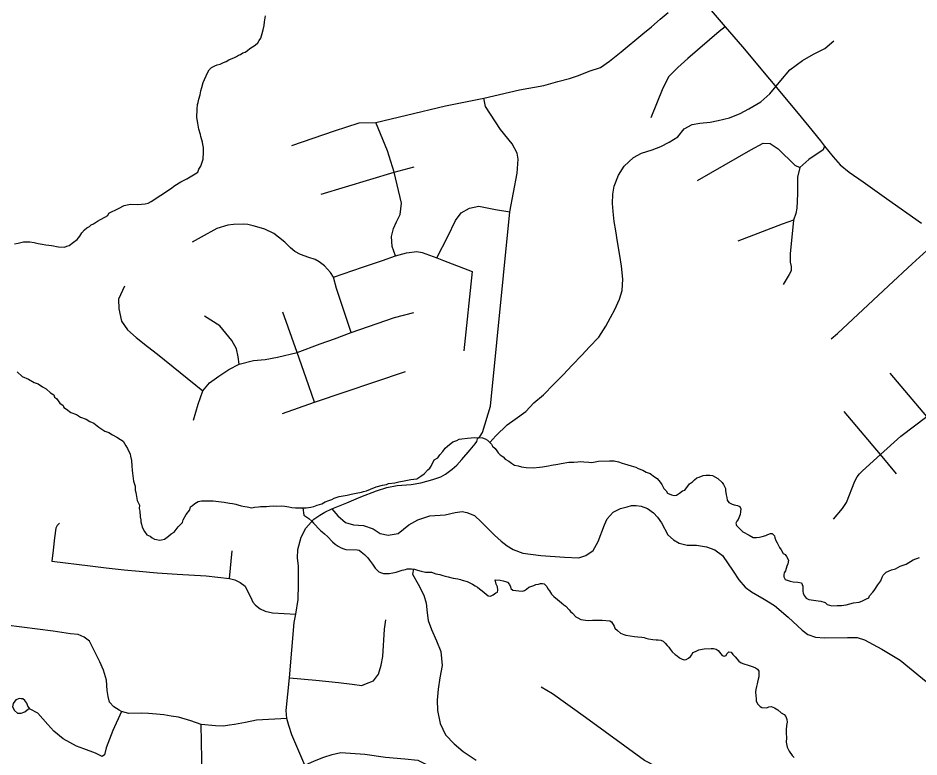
# Model space of a CAD drawing. Extents: x 0 to 34, y 0 to 22.
# Drawn here: x 7.327 to 7.879, y 20.159 to 20.611 of the extents above; entities that cross this region are included whole.
import ezdxf

# ---------------------------------------------------------------- set-up
doc = ezdxf.new("R2010")
doc.units = 0
for name, color, linetype in [('GM_X_County_Road', 7, 'Continuous'), ('GM_X_Minor_River', 7, 'Continuous'), ('GM_X_Township_Road', 7, 'Continuous')]:
    doc.layers.add(name, color=color, linetype=linetype)

msp = doc.modelspace()

# ---------------------------------------------------------------- linework, layer by layer
at = {"layer": 'GM_X_County_Road'}
for points in [[(7.74011, 20.62899), (7.74903, 20.61883), (7.76007, 20.60604), (7.77071, 20.59385), (7.80361, 20.5542), (7.81116, 20.54488), (7.81835, 20.53624), (7.82091, 20.5329), (7.82605, 20.52635), (7.83042, 20.5216), (7.83593, 20.51704), (7.84448, 20.51101), (7.85884, 20.50097), (7.88029, 20.48584)], [(7.50255, 20.15387), (7.49461, 20.17255), (7.49282, 20.17812), (7.49156, 20.18243), (7.49124, 20.18748), (7.49324, 20.20744), (7.49618, 20.24118), (7.49714, 20.24644), (7.49858, 20.25533), (7.49878, 20.26453), (7.49878, 20.26975), (7.49868, 20.27598), (7.49817, 20.28068), (7.49837, 20.286), (7.50033, 20.29351), (7.50325, 20.29898), (7.50824, 20.30455), (7.51187, 20.30704), (7.51498, 20.30892), (7.51911, 20.31077), (7.52844, 20.31461), (7.53687, 20.31817), (7.54643, 20.32182), (7.55287, 20.32398), (7.55918, 20.32512), (7.56783, 20.3258), (7.57359, 20.32673), (7.58093, 20.32887), (7.58601, 20.33037), (7.58887, 20.33203), (7.5929, 20.33519), (7.59577, 20.33761), (7.59872, 20.34114), (7.60389, 20.34706), (7.60684, 20.35061), (7.60789, 20.35217), (7.60836, 20.35366), (7.61002, 20.35538), (7.61143, 20.35766), (7.61643, 20.3738), (7.62819, 20.49277), (7.63259, 20.51633), (7.63329, 20.52497), (7.63259, 20.5286), (7.62966, 20.53445), (7.62255, 20.5431), (7.61321, 20.55732), (7.61223, 20.56233), (7.63412, 20.56735), (7.6489, 20.57014), (7.65754, 20.57251), (7.66479, 20.57446), (7.67023, 20.57613), (7.67678, 20.57892), (7.6836, 20.58103), (7.68915, 20.58493), (7.69643, 20.5907), (7.70967, 20.60168), (7.71484, 20.60596), (7.72022, 20.61062), (7.72521, 20.61471)]]:
    msp.add_lwpolyline(points, dxfattribs=at)
at = {"layer": 'GM_X_Minor_River'}
for points in [[(7.46902, 20.59279), (7.47229, 20.59479), (7.47385, 20.59627), (7.47464, 20.59757), (7.47563, 20.59907), (7.47646, 20.60189), (7.47709, 20.60415), (7.47773, 20.60679), (7.47798, 20.60906), (7.47864, 20.61265)], [(7.61587, 20.35148), (7.61969, 20.35567), (7.62646, 20.36236), (7.63146, 20.36568), (7.638, 20.37048), (7.64285, 20.3757), (7.64882, 20.3807), (7.65521, 20.38722), (7.66102, 20.39317), (7.66606, 20.39857), (7.67245, 20.40509), (7.67672, 20.40993), (7.68272, 20.41608), (7.68703, 20.42263), (7.68979, 20.42808), (7.69255, 20.43295), (7.69533, 20.43916), (7.69696, 20.44463), (7.69729, 20.45145), (7.69651, 20.45943), (7.69551, 20.46608), (7.69416, 20.47427), (7.69298, 20.48111), (7.69215, 20.48682), (7.69152, 20.4929), (7.69105, 20.49784), (7.69117, 20.50353), (7.69203, 20.50844), (7.69463, 20.51522), (7.69816, 20.52065), (7.70395, 20.52604), (7.70874, 20.5286), (7.71523, 20.53075), (7.72058, 20.53273), (7.72575, 20.53529), (7.73094, 20.5386), (7.73483, 20.54365), (7.73981, 20.5462), (7.74457, 20.54706), (7.75083, 20.5477), (7.75578, 20.54855), (7.76264, 20.55031), (7.76913, 20.55284), (7.7745, 20.55577), (7.78179, 20.55999), (7.78739, 20.565), (7.79419, 20.57322), (7.79964, 20.57975), (7.80733, 20.58529), (7.81405, 20.58933), (7.82094, 20.5928), (7.82653, 20.59743)], [(7.32487, 20.47308), (7.32716, 20.47359), (7.33041, 20.47427), (7.33307, 20.47439), (7.33421, 20.47436), (7.33686, 20.47391), (7.33931, 20.47327), (7.34177, 20.47283), (7.34404, 20.47258), (7.34593, 20.47234), (7.34744, 20.47211), (7.34877, 20.47189), (7.35066, 20.47146), (7.35179, 20.47124), (7.3554, 20.47115), (7.35693, 20.47168), (7.35827, 20.47221), (7.36098, 20.47423), (7.3633, 20.47587), (7.36487, 20.47773), (7.36606, 20.47978), (7.36782, 20.48163), (7.36918, 20.48293), (7.37072, 20.48383), (7.37188, 20.48475), (7.37323, 20.48547), (7.37574, 20.48693), (7.3821, 20.49055), (7.3827, 20.49187), (7.38847, 20.49475), (7.39193, 20.49655), (7.3948, 20.49724), (7.39613, 20.49739), (7.39993, 20.49729), (7.40259, 20.49741), (7.40487, 20.49754), (7.40679, 20.49806), (7.40852, 20.49897), (7.41026, 20.50006), (7.41219, 20.50153), (7.41451, 20.50298), (7.4203, 20.50681), (7.42301, 20.50883), (7.42668, 20.51101), (7.43033, 20.513), (7.43342, 20.51482), (7.43554, 20.5159), (7.43708, 20.517), (7.4377, 20.51888), (7.43889, 20.52074), (7.43971, 20.52319), (7.44033, 20.52507), (7.44036, 20.52639), (7.44059, 20.52791), (7.44063, 20.52942), (7.44051, 20.53208), (7.44017, 20.53399), (7.44002, 20.53532), (7.43897, 20.53895), (7.43881, 20.54009), (7.43775, 20.54334), (7.43709, 20.54697), (7.43661, 20.55058), (7.43673, 20.55551), (7.437, 20.55854), (7.43741, 20.55967), (7.43784, 20.56174), (7.43848, 20.56438), (7.43892, 20.56683), (7.43954, 20.5689), (7.44038, 20.57192), (7.44119, 20.57379), (7.44219, 20.57604), (7.4432, 20.57829), (7.44399, 20.5796), (7.44555, 20.58107), (7.44748, 20.58216), (7.44901, 20.58269), (7.45073, 20.58322), (7.45284, 20.58411), (7.45438, 20.58483), (7.45611, 20.58573), (7.45957, 20.58716), (7.46072, 20.58789), (7.46207, 20.58861), (7.46323, 20.58915), (7.46477, 20.59006), (7.46611, 20.59059), (7.46746, 20.5915), (7.46902, 20.59279)], [(7.32649, 20.39471), (7.32965, 20.39197), (7.3334, 20.39035), (7.33696, 20.38817), (7.3394, 20.38735), (7.34202, 20.38558), (7.34427, 20.38438), (7.34686, 20.38184), (7.34892, 20.38065), (7.34927, 20.37932), (7.35057, 20.37833), (7.35259, 20.37563), (7.35464, 20.37424), (7.35499, 20.37291), (7.35667, 20.37191), (7.35947, 20.36976), (7.36286, 20.36853), (7.36528, 20.36695), (7.36867, 20.36572), (7.37091, 20.36434), (7.37355, 20.36332), (7.37653, 20.36096), (7.37783, 20.35998), (7.38026, 20.3584), (7.38271, 20.35758), (7.38495, 20.35619), (7.38757, 20.3548), (7.38982, 20.35341), (7.3915, 20.35223), (7.39295, 20.34953), (7.39404, 20.3478), (7.39566, 20.34434), (7.39583, 20.3432), (7.39652, 20.34053), (7.39681, 20.33691), (7.39693, 20.33445), (7.39708, 20.33274), (7.39771, 20.32779), (7.39877, 20.32473), (7.39871, 20.32226), (7.39925, 20.32092), (7.40007, 20.31597), (7.40133, 20.31309), (7.40127, 20.311), (7.40162, 20.30948), (7.4019, 20.30587), (7.40224, 20.30415), (7.40221, 20.30301), (7.40274, 20.30148), (7.40307, 20.29958), (7.40453, 20.29707), (7.40581, 20.29495), (7.40787, 20.29414), (7.40918, 20.29316), (7.41068, 20.29236), (7.41181, 20.29214), (7.4137, 20.29171), (7.41484, 20.29187), (7.41675, 20.29239), (7.41908, 20.29423), (7.42082, 20.29551), (7.42256, 20.2966), (7.42511, 20.29976), (7.42765, 20.30254)], [(7.42765, 20.30254), (7.42807, 20.30423), (7.43005, 20.30741), (7.43221, 20.31019), (7.43264, 20.31208), (7.4338, 20.313), (7.43535, 20.31409), (7.43728, 20.31537), (7.43938, 20.3157), (7.44166, 20.31583), (7.44659, 20.3157), (7.45133, 20.31519), (7.45322, 20.31495), (7.45643, 20.3143), (7.45832, 20.31406), (7.4604, 20.31363), (7.46154, 20.31341), (7.46361, 20.31279), (7.46588, 20.31235), (7.46739, 20.31212), (7.47022, 20.31148), (7.47175, 20.31181), (7.47423, 20.31213), (7.47556, 20.31228), (7.47746, 20.31224), (7.47917, 20.31238), (7.48108, 20.31252), (7.48317, 20.31265), (7.48526, 20.3126), (7.48811, 20.31272), (7.49038, 20.31247), (7.49284, 20.31202), (7.49473, 20.31178), (7.497, 20.31153), (7.50137, 20.31142), (7.50346, 20.31155), (7.50632, 20.31186), (7.50823, 20.31238), (7.51015, 20.31309), (7.51167, 20.31343), (7.51302, 20.31396), (7.51514, 20.31523), (7.51743, 20.31593), (7.51916, 20.31664), (7.5207, 20.31736), (7.52243, 20.31808), (7.52377, 20.31842), (7.52853, 20.31924), (7.53102, 20.31975), (7.53407, 20.32043), (7.53732, 20.3211), (7.53847, 20.32145), (7.54038, 20.32197), (7.54287, 20.32285), (7.54632, 20.32428), (7.55015, 20.32532), (7.55263, 20.32582), (7.55397, 20.32635), (7.55778, 20.32682), (7.56026, 20.32733), (7.56351, 20.328), (7.56752, 20.32884), (7.57114, 20.32932), (7.57364, 20.33077), (7.57577, 20.33223), (7.57793, 20.33483), (7.57909, 20.33575), (7.58007, 20.33705), (7.58188, 20.3408), (7.584, 20.34207), (7.58537, 20.34393), (7.58713, 20.34597), (7.58852, 20.34802), (7.59007, 20.34931), (7.59317, 20.35188), (7.59566, 20.35276), (7.5972, 20.35348), (7.59873, 20.35382), (7.60234, 20.35411), (7.60444, 20.35443), (7.60653, 20.35457), (7.61147, 20.35444), (7.61316, 20.35363), (7.61447, 20.35284), (7.61688, 20.3505), (7.61761, 20.34934), (7.61909, 20.34779), (7.62019, 20.34643), (7.62111, 20.34508), (7.62222, 20.34391), (7.62408, 20.34273), (7.62537, 20.34118), (7.62762, 20.33998), (7.62911, 20.3388), (7.63098, 20.33762), (7.63325, 20.33718), (7.63532, 20.33655), (7.63816, 20.3361), (7.64252, 20.33599), (7.64633, 20.33645), (7.64824, 20.33659)], [(7.64824, 20.33659), (7.65186, 20.33726), (7.65358, 20.33759), (7.65759, 20.33825), (7.65968, 20.33857), (7.66426, 20.3394), (7.6673, 20.33951), (7.66977, 20.33964), (7.67149, 20.33978), (7.67338, 20.33973), (7.67661, 20.33946), (7.67793, 20.33923), (7.67945, 20.33938), (7.68251, 20.34006), (7.68916, 20.34027), (7.69201, 20.34019), (7.69465, 20.33955), (7.69691, 20.33874), (7.69842, 20.33851), (7.7005, 20.33788), (7.70238, 20.33727), (7.7054, 20.33643), (7.7067, 20.33563), (7.70953, 20.33461), (7.71159, 20.33342), (7.71403, 20.33241), (7.71683, 20.33044), (7.71832, 20.32945), (7.72016, 20.32713), (7.72127, 20.32577), (7.72253, 20.32327), (7.72383, 20.32191), (7.72474, 20.32056), (7.72718, 20.31936), (7.72888, 20.31912), (7.73022, 20.31928), (7.73215, 20.32056), (7.73389, 20.32184), (7.73542, 20.32237), (7.73818, 20.32609), (7.73992, 20.32737), (7.74128, 20.32866), (7.74264, 20.32976), (7.74417, 20.33029), (7.74647, 20.33118), (7.74819, 20.33152), (7.74952, 20.33148), (7.75066, 20.33145), (7.75217, 20.33122), (7.75554, 20.32943), (7.75814, 20.32708), (7.75906, 20.32573), (7.7596, 20.32458), (7.76013, 20.32324), (7.7603, 20.32209), (7.76061, 20.31943), (7.76094, 20.31772), (7.76129, 20.31619), (7.7622, 20.31484), (7.76426, 20.31365), (7.76558, 20.31342), (7.76766, 20.31299), (7.76898, 20.31238), (7.7697, 20.31085), (7.76946, 20.30896), (7.76923, 20.30745), (7.76882, 20.30632), (7.76801, 20.30444), (7.76723, 20.30333), (7.76662, 20.30202), (7.76697, 20.30068), (7.77086, 20.29678), (7.7748, 20.29478), (7.77723, 20.29339), (7.77913, 20.29334), (7.78103, 20.29348), (7.78275, 20.29401), (7.78485, 20.29452), (7.7862, 20.29506), (7.78773, 20.29577), (7.78887, 20.29574), (7.79017, 20.29438), (7.79051, 20.29305), (7.79104, 20.29151), (7.79195, 20.28997), (7.79321, 20.2871), (7.79432, 20.28574), (7.79559, 20.28343), (7.79671, 20.28283), (7.79763, 20.28167), (7.79871, 20.27937), (7.79847, 20.27729), (7.79786, 20.27578), (7.79703, 20.27296), (7.79624, 20.27165), (7.79602, 20.27052), (7.79598, 20.2692), (7.79671, 20.26766), (7.79972, 20.26663), (7.80161, 20.2662), (7.80445, 20.26594)], [(7.50137, 20.31142), (7.50202, 20.30704), (7.505, 20.30488), (7.50686, 20.30331), (7.50797, 20.30214), (7.50889, 20.30098), (7.51092, 20.29884), (7.51222, 20.29767), (7.51334, 20.29669), (7.51464, 20.29552), (7.5165, 20.29395), (7.51964, 20.29065), (7.52132, 20.28928), (7.523, 20.28809), (7.52449, 20.28711), (7.52599, 20.2865), (7.52769, 20.28589), (7.53471, 20.2857), (7.53584, 20.28548), (7.53715, 20.2845), (7.5392, 20.28293), (7.54123, 20.28079), (7.54215, 20.27944), (7.54398, 20.27692), (7.5449, 20.27576), (7.54563, 20.27461), (7.54693, 20.27324), (7.54804, 20.27227), (7.54954, 20.27166), (7.55086, 20.27124), (7.55238, 20.2712), (7.55428, 20.27134), (7.55657, 20.27166), (7.55867, 20.27199), (7.56231, 20.27341), (7.56422, 20.27374), (7.56537, 20.27409), (7.56651, 20.27406), (7.56803, 20.27421), (7.56973, 20.27397), (7.57162, 20.27336), (7.57388, 20.27273), (7.57652, 20.27209), (7.58013, 20.272), (7.58277, 20.27117), (7.58409, 20.27094), (7.58522, 20.27072), (7.58711, 20.27011), (7.58862, 20.26969), (7.5905, 20.26926), (7.59352, 20.26842), (7.59636, 20.26797), (7.59787, 20.26755), (7.599, 20.26714), (7.60201, 20.2663), (7.60539, 20.2647), (7.60689, 20.26371), (7.60838, 20.26291), (7.60969, 20.26193), (7.61118, 20.26075), (7.6149, 20.25762), (7.61641, 20.25739), (7.61795, 20.2583), (7.6195, 20.2594), (7.62065, 20.25993), (7.62087, 20.26107), (7.62055, 20.26316), (7.61982, 20.2647), (7.61913, 20.26737), (7.62217, 20.26729), (7.62406, 20.26686), (7.62557, 20.26645), (7.6267, 20.26604), (7.62799, 20.26449), (7.62852, 20.26314), (7.62887, 20.262), (7.62999, 20.26102), (7.63188, 20.26078), (7.63378, 20.26073), (7.63586, 20.26049), (7.6372, 20.26083), (7.63836, 20.26175), (7.63972, 20.26285), (7.64278, 20.26391), (7.64413, 20.26444), (7.64566, 20.26478), (7.64699, 20.26513), (7.64813, 20.2651), (7.64927, 20.26488), (7.65075, 20.26332), (7.65147, 20.26197), (7.65239, 20.26062), (7.65367, 20.25869), (7.65515, 20.25714), (7.65738, 20.25537), (7.65868, 20.25439), (7.6598, 20.25341), (7.66128, 20.25205), (7.6624, 20.25126), (7.66444, 20.24912), (7.66536, 20.24796)], [(7.80445, 20.26594), (7.80672, 20.2655), (7.80762, 20.26358), (7.80758, 20.26206), (7.80754, 20.26055), (7.8077, 20.25922), (7.80842, 20.25787), (7.80971, 20.25613), (7.81121, 20.25533), (7.81689, 20.25461), (7.81859, 20.25438), (7.82123, 20.25355), (7.82252, 20.25219), (7.82535, 20.25155), (7.82858, 20.25165), (7.83125, 20.25177), (7.8341, 20.25208), (7.83869, 20.25329), (7.84212, 20.25376), (7.84366, 20.25429), (7.84654, 20.25574), (7.84789, 20.25646), (7.8483, 20.25759), (7.85044, 20.25981), (7.85123, 20.26092), (7.8534, 20.26428), (7.85537, 20.26688), (7.85618, 20.26895), (7.85678, 20.27026), (7.85854, 20.27211), (7.86181, 20.27354), (7.86429, 20.27405), (7.86718, 20.27568), (7.87082, 20.27691), (7.87506, 20.27965), (7.87909, 20.28106)], [(7.5692, 20.27405), (7.56866, 20.27094), (7.57195, 20.26481), (7.57541, 20.25792), (7.57701, 20.25315), (7.57765, 20.24725), (7.57812, 20.2425), (7.58028, 20.23696), (7.58336, 20.23008), (7.58588, 20.22358), (7.58665, 20.21484), (7.58535, 20.20729), (7.58426, 20.20048), (7.58374, 20.19366), (7.58381, 20.18741), (7.58553, 20.17941), (7.5888, 20.17252), (7.59418, 20.16691), (7.59958, 20.16226), (7.60762, 20.15698)], [(7.66536, 20.24796), (7.66647, 20.24698), (7.6685, 20.24465), (7.66982, 20.24405), (7.67169, 20.24305), (7.67302, 20.24282), (7.67453, 20.2426), (7.67662, 20.24254), (7.67871, 20.24268), (7.68137, 20.2428), (7.68479, 20.24271), (7.68933, 20.24221), (7.69046, 20.24161), (7.6921, 20.2391), (7.69245, 20.23776), (7.69412, 20.23639), (7.69598, 20.23483), (7.69805, 20.23402), (7.69918, 20.23361), (7.70447, 20.23271), (7.70656, 20.23247), (7.70902, 20.23221), (7.71034, 20.23199), (7.71148, 20.23177), (7.71317, 20.23134), (7.71582, 20.2309), (7.71771, 20.23066), (7.71904, 20.23062), (7.72056, 20.23039), (7.72206, 20.22978), (7.72336, 20.22861), (7.72447, 20.22725), (7.72557, 20.22609), (7.72631, 20.22493), (7.72759, 20.22338), (7.72945, 20.22163), (7.73057, 20.22084), (7.73206, 20.21966), (7.73375, 20.21886), (7.73488, 20.21845), (7.73621, 20.2186), (7.73756, 20.21933), (7.73873, 20.22043), (7.73951, 20.22155), (7.74012, 20.22286), (7.74184, 20.22358), (7.74396, 20.22447), (7.74587, 20.22499), (7.7472, 20.22514), (7.75139, 20.22541), (7.7529, 20.22537), (7.7546, 20.22495), (7.75572, 20.22416), (7.75811, 20.22107), (7.75943, 20.22065), (7.76058, 20.221), (7.76099, 20.22213), (7.76235, 20.22323), (7.76367, 20.2232), (7.76477, 20.22165), (7.76607, 20.22029), (7.76828, 20.21758), (7.76977, 20.21659), (7.77147, 20.21598), (7.77411, 20.21515), (7.77542, 20.21473), (7.77712, 20.21412), (7.77862, 20.21351), (7.77974, 20.21272), (7.78066, 20.21156), (7.78057, 20.20796), (7.78016, 20.20665), (7.77973, 20.20476), (7.77951, 20.20363), (7.77928, 20.20212), (7.77885, 20.20023), (7.77863, 20.19872), (7.77876, 20.19644), (7.77909, 20.19472), (7.77906, 20.19321), (7.77977, 20.19148), (7.78144, 20.18992), (7.78256, 20.18913), (7.7856, 20.18905), (7.78675, 20.18959), (7.78828, 20.18993), (7.79015, 20.18894), (7.79221, 20.18774), (7.79426, 20.18598), (7.79613, 20.18499), (7.79723, 20.18363), (7.79776, 20.18191), (7.79791, 20.1802), (7.79766, 20.17812), (7.79741, 20.17547), (7.79736, 20.17358), (7.79748, 20.17073), (7.79741, 20.16807), (7.7979, 20.16484), (7.79863, 20.16368), (7.79917, 20.16253)], [(7.79917, 20.16253), (7.801, 20.15983), (7.8023, 20.15865)]]:
    msp.add_lwpolyline(points, dxfattribs=at)
at = {"layer": 'GM_X_Township_Road'}
for p, q in [((7.5127, 20.5035), (7.55739, 20.5171)), ((7.55739, 20.5171), (7.56958, 20.52037)), ((7.45655, 20.2682), (7.45812, 20.28518)), ((7.43988, 20.14696), (7.43918, 20.1788))]:
    msp.add_line(p, q, dxfattribs=at)
for points in [[(7.76007, 20.60604), (7.75641, 20.6031), (7.7371, 20.58662), (7.73102, 20.58116), (7.72855, 20.57871), (7.7255, 20.5755), (7.72187, 20.56851), (7.71457, 20.55035)], [(7.56483, 20.55189), (7.58882, 20.55759), (7.61223, 20.56233)], [(7.49472, 20.53334), (7.52078, 20.5424), (7.53598, 20.54728), (7.54602, 20.54742), (7.56483, 20.55189)], [(7.56177, 20.49807), (7.55739, 20.5171), (7.55318, 20.53), (7.54602, 20.54742)], [(7.74315, 20.51182), (7.77571, 20.53072), (7.78329, 20.53483), (7.78752, 20.53457), (7.7924, 20.53136), (7.80268, 20.52134), (7.80563, 20.5198)], [(7.82091, 20.5329), (7.82, 20.53073), (7.81128, 20.52481), (7.80563, 20.5198), (7.80435, 20.51402), (7.80422, 20.50375), (7.80383, 20.49489), (7.80332, 20.49168), (7.80191, 20.48757), (7.79485, 20.48526), (7.76777, 20.47476)], [(7.55815, 20.46573), (7.55605, 20.47158), (7.55564, 20.47771), (7.55689, 20.48245), (7.55884, 20.48663), (7.56107, 20.4911), (7.56177, 20.49807)], [(7.5835, 20.46451), (7.59025, 20.47768), (7.59488, 20.48744), (7.59829, 20.49207), (7.60342, 20.495), (7.60927, 20.49622), (7.6193, 20.49408), (7.62819, 20.49277)], [(7.53107, 20.41881), (7.52572, 20.43474), (7.52196, 20.44579), (7.52023, 20.45276), (7.51843, 20.45552), (7.51479, 20.45962), (7.51137, 20.46201), (7.50898, 20.4636), (7.505, 20.46486), (7.49999, 20.46668), (7.49646, 20.4685), (7.49395, 20.47077), (7.49042, 20.47419), (7.48655, 20.47715), (7.48359, 20.47954), (7.47824, 20.48205), (7.4746, 20.48318), (7.47107, 20.48409), (7.46777, 20.48489), (7.46492, 20.48512), (7.45889, 20.48489), (7.45559, 20.48455), (7.44876, 20.4825), (7.4392, 20.47726), (7.43373, 20.47413)], [(7.80191, 20.48757), (7.7999, 20.46692), (7.79987, 20.46199), (7.80042, 20.45934), (7.8004, 20.45668), (7.79925, 20.45442), (7.79544, 20.44818)], [(7.82492, 20.41506), (7.82872, 20.41827), (7.86009, 20.44748), (7.87453, 20.46087), (7.89246, 20.47726)], [(7.52023, 20.45276), (7.53793, 20.45875), (7.5502, 20.46294), (7.55815, 20.46573), (7.56484, 20.46754), (7.57125, 20.46835), (7.57459, 20.46783), (7.5835, 20.46451), (7.58749, 20.46297), (7.60519, 20.45623), (7.6, 20.4077)], [(7.39218, 20.44715), (7.38854, 20.43918), (7.38877, 20.43326), (7.39036, 20.42575), (7.394, 20.42051), (7.39947, 20.41573), (7.4063, 20.41027), (7.41244, 20.40549), (7.44022, 20.38318)], [(7.43453, 20.36519), (7.43743, 20.37488), (7.44022, 20.38318), (7.44432, 20.38796), (7.4499, 20.39217), (7.45604, 20.39627), (7.46253, 20.39945), (7.47118, 20.40173), (7.47836, 20.40241), (7.48587, 20.40378), (7.49804, 20.40659), (7.51194, 20.41186), (7.52082, 20.41494), (7.53107, 20.41881), (7.5575, 20.42794), (7.56931, 20.43099)], [(7.46253, 20.39945), (7.46185, 20.40401), (7.46083, 20.4089), (7.45786, 20.41391), (7.45069, 20.42291), (7.44113, 20.42883)], [(7.50853, 20.37612), (7.5034, 20.3908), (7.49804, 20.40659), (7.48928, 20.43133)], [(7.48907, 20.36922), (7.50853, 20.37612), (7.56428, 20.39489)], [(7.82642, 20.30445), (7.83195, 20.311), (7.83431, 20.31483), (7.83931, 20.32772), (7.84083, 20.33054), (7.84219, 20.33239), (7.84402, 20.33421), (7.85507, 20.34404), (7.8676, 20.35543), (7.88353, 20.36747), (7.91215, 20.3901)], [(7.89468, 20.35246), (7.88353, 20.36747), (7.861, 20.39387)], [(7.86496, 20.33226), (7.85507, 20.34404), (7.83282, 20.37056)], [(7.51911, 20.31077), (7.52293, 20.30659), (7.52754, 20.30246), (7.53254, 20.30098), (7.53867, 20.30071), (7.5445, 20.29871), (7.54871, 20.29586), (7.55361, 20.29472), (7.55987, 20.29575), (7.56636, 20.3011), (7.57182, 20.30417), (7.57922, 20.30656), (7.58867, 20.30713), (7.5947, 20.30872), (7.59904, 20.30925), (7.60187, 20.30862), (7.60645, 20.30681), (7.61063, 20.30287), (7.61888, 20.29475), (7.62288, 20.29098), (7.62658, 20.28812), (7.63016, 20.28597), (7.63614, 20.2837), (7.64718, 20.28221), (7.66167, 20.28135), (7.67036, 20.28095), (7.67472, 20.28227), (7.67914, 20.28531), (7.68224, 20.29092), (7.68607, 20.30108), (7.68767, 20.30474), (7.69141, 20.30877), (7.69601, 20.31107), (7.69998, 20.31211), (7.70259, 20.31285), (7.70562, 20.31295), (7.70865, 20.31243), (7.71239, 20.311), (7.71607, 20.30846), (7.71857, 20.30574), (7.72102, 20.30235), (7.72486, 20.29494), (7.72836, 20.29191), (7.73185, 20.28985), (7.73678, 20.28862), (7.74239, 20.2886), (7.74854, 20.28759), (7.75363, 20.28574), (7.75846, 20.28235), (7.76484, 20.27278), (7.7683, 20.26739), (7.77234, 20.26289), (7.77611, 20.26001), (7.78396, 20.25551), (7.79026, 20.25161), (7.79866, 20.24453), (7.80715, 20.23654), (7.81054, 20.23402), (7.81529, 20.23228), (7.82085, 20.23194), (7.8349, 20.23214), (7.84085, 20.23203), (7.84533, 20.23065), (7.85592, 20.225), (7.86716, 20.21821), (7.89677, 20.19383)], [(7.35253, 20.30205), (7.35106, 20.30065), (7.35023, 20.29897), (7.3494, 20.29302), (7.34856, 20.2856), (7.34783, 20.27876), (7.37112, 20.27604), (7.38104, 20.27468), (7.39211, 20.27343), (7.4012, 20.27269), (7.41217, 20.27176), (7.42439, 20.27081), (7.44214, 20.26987), (7.45655, 20.2682), (7.45979, 20.26732), (7.46314, 20.26569), (7.46606, 20.2635), (7.46763, 20.26037), (7.46961, 20.2566), (7.47087, 20.25363), (7.47243, 20.2519), (7.47525, 20.2496), (7.47839, 20.24814), (7.48288, 20.2471), (7.49714, 20.24644)], [(7.49156, 20.18243), (7.47303, 20.18143), (7.46635, 20.18013), (7.45967, 20.17883), (7.45662, 20.17837), (7.4528, 20.17774), (7.44787, 20.1779), (7.43918, 20.1788), (7.43284, 20.18103), (7.42528, 20.18323), (7.42077, 20.18396), (7.41626, 20.18481), (7.41174, 20.18518), (7.40699, 20.18554), (7.40248, 20.18567), (7.39484, 20.18557), (7.3903, 20.18681), (7.389, 20.18761), (7.38568, 20.18968), (7.38312, 20.19243), (7.38224, 20.19591), (7.38163, 20.19969), (7.38114, 20.20591), (7.37931, 20.212), (7.37712, 20.21725), (7.37456, 20.22249), (7.3709, 20.2298), (7.36761, 20.23224), (7.36395, 20.23395), (7.35915, 20.2343), (7.34858, 20.23599), (7.31006, 20.24089)], [(7.49324, 20.20744), (7.50943, 20.20597), (7.5233, 20.2045), (7.5316, 20.20356), (7.53756, 20.20275), (7.54041, 20.20384), (7.54464, 20.20555), (7.54779, 20.20965), (7.54936, 20.21512), (7.55041, 20.22048), (7.55146, 20.23719), (7.55231, 20.24297)], [(7.73843, 19.90847), (7.73862, 19.91737), (7.73953, 19.92411), (7.74575, 19.93619), (7.75202, 19.94904), (7.75163, 19.98089), (7.74779, 20.02757), (7.74692, 20.05621), (7.74868, 20.06338), (7.75409, 20.07267), (7.76478, 20.08597), (7.77627, 20.09817), (7.77351, 20.10645), (7.76821, 20.12209), (7.76407, 20.12992), (7.75763, 20.13429), (7.72415, 20.14978), (7.71066, 20.15684), (7.67453, 20.1832), (7.65423, 20.19768), (7.64745, 20.20177)], [(7.32892, 20.1946), (7.32792, 20.19469), (7.3256, 20.1939), (7.32402, 20.19176), (7.32365, 20.18963), (7.3249, 20.1873), (7.3267, 20.18579), (7.32902, 20.18567), (7.33127, 20.18664), (7.33353, 20.18847)], [(7.3903, 20.18681), (7.38516, 20.17506), (7.38108, 20.16445), (7.38004, 20.16024), (7.37856, 20.15913), (7.37446, 20.16117), (7.36734, 20.16388), (7.36285, 20.16555), (7.35468, 20.17006), (7.34901, 20.17481), (7.34529, 20.17888), (7.33908, 20.18573), (7.33438, 20.18823), (7.33298, 20.18999), (7.33237, 20.19195), (7.33121, 20.19353), (7.32993, 20.19451), (7.32892, 20.1946)], [(7.50255, 20.15387), (7.50866, 20.15653), (7.51429, 20.15888), (7.5193, 20.16044), (7.52478, 20.1617), (7.53934, 20.1606), (7.55202, 20.15872), (7.56391, 20.15778), (7.57174, 20.157), (7.57753, 20.15403), (7.58207, 20.14902), (7.59041, 20.13904), (7.6019, 20.1265), (7.62997, 20.0958)]]:
    msp.add_lwpolyline(points, dxfattribs=at)

doc.saveas('drawing.dxf')
